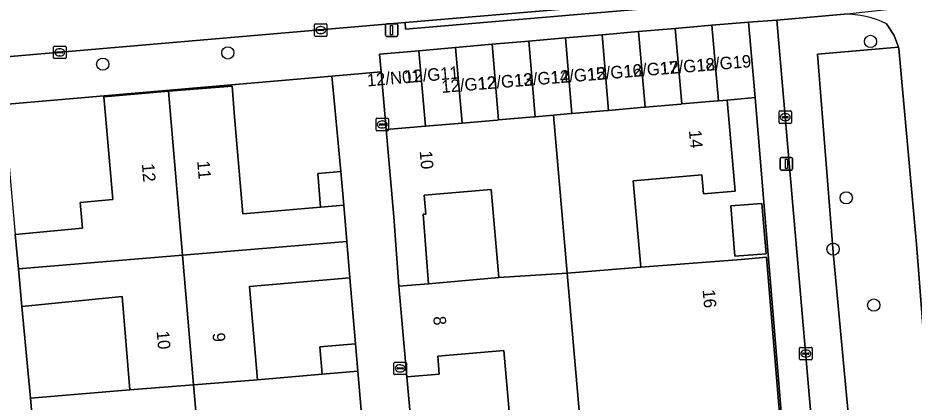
# Model space of a CAD drawing. Extents: x 162989 to 165008, y 383432 to 384338.
# Drawn here: x 164183.1 to 164254.8, y 383896.9 to 383927.6 of the extents above; entities that cross this region are included whole.
import ezdxf

# ---------------------------------------------------------------- set-up
doc = ezdxf.new("R2010")
doc.units = 0
for name, color, linetype in [('IMGEO_Boom', 7, 'Continuous'), ('IMGEO_Erf', 7, 'Continuous'), ('IMGEO_Groenvoorziening', 7, 'Continuous'), ('IMGEO_Kolk', 7, 'Continuous'), ('IMGEO_Lichtmast', 7, 'Continuous'), ('IMGEO_Pand', 7, 'Continuous'), ('IMGEO_Pand_nummerreeks', 7, 'Continuous'), ('IMGEO_Rijbaan_lokaal_open', 7, 'Continuous'), ('IMGEO_Voetpad_open', 7, 'Continuous')]:
    doc.layers.add(name, color=color, linetype=linetype)

msp = doc.modelspace()

# ---------------------------------------------------------------- linework, layer by layer
at = {"layer": 'IMGEO_Boom'}
for centre in [(164251.297, 383925.762), (164199.858, 383924.842), (164189.846, 383923.944), (164249.355, 383913.248), (164248.296, 383909.145), (164251.553, 383904.67)]:
    msp.add_circle(centre, 0.489, dxfattribs=at)
at = {"layer": 'IMGEO_Erf'}
for points in [[(164208.419, 383920.468), (164208.189, 383922.978), (164181.925, 383920.725), (164182.148, 383918.19), (164182.84, 383910.317), (164188.218, 383910.815), (164188.043, 383912.882), (164190.64, 383913.125), (164190.132, 383918.935), (164189.926, 383921.332), (164195.099, 383921.776), (164200.201, 383922.17), (164200.39, 383919.727), (164201.054, 383911.959), (164207.284, 383912.491), (164207.053, 383915.195), (164208.903, 383915.353)], [(164242.059, 383921.267), (164239.834, 383921.071), (164240.467, 383913.787), (164237.922, 383913.566), (164237.789, 383915.093), (164232.298, 383914.617), (164232.899, 383907.694), (164240.93, 383908.327), (164242.965, 383908.497), (164244.049, 383895.674), (164244.647, 383888.608), (164242.65, 383888.434), (164242.664, 383888.277), (164240.188, 383888.062), (164240.052, 383889.628), (164234.517, 383889.147), (164235.133, 383882.045), (164245.234, 383882.921)], [(164220.927, 383913.928), (164215.563, 383913.463), (164215.695, 383911.948), (164215.499, 383911.931), (164215.92, 383906.381), (164221.54, 383906.869)], [(164242.955, 383908.776), (164240.437, 383908.578), (164240.12, 383912.612), (164242.606, 383912.808)], [(164209.63, 383906.843), (164201.59, 383906.156), (164202.227, 383898.699), (164207.411, 383899.142), (164207.225, 383901.317), (164210.069, 383901.56)], [(164184.062, 383897.22), (164192.026, 383897.9), (164191.389, 383905.354), (164183.362, 383904.565)], [(164221.95, 383901.031), (164216.654, 383900.571), (164216.777, 383899.155), (164214.183, 383898.93), (164214.693, 383893.349), (164215.157, 383893.389), (164214.933, 383895.971), (164217.285, 383896.187), (164217.51, 383893.593), (164222.558, 383894.032)]]:
    msp.add_lwpolyline(points, close=True, dxfattribs=at)
at = {"layer": 'IMGEO_Groenvoorziening'}
msp.add_lwpolyline([(164249.181, 383927.933), (164243.79, 383927.457), (164246.796, 383892.89), (164249.783, 383893.171), (164248.303, 383908.902), (164247.039, 383924.732), (164253.524, 383925.305), (164253.176, 383926.236), (164252.578, 383927.164)], dxfattribs=at)
msp.add_lwpolyline([(164254.982, 383909.53), (164253.563, 383925.202), (164253.524, 383925.305), (164247.039, 383924.732), (164248.303, 383908.902), (164249.783, 383893.171), (164255.195, 383893.629), (164255.136, 383894.757), (164256.115, 383894.783)], close=True, dxfattribs=at)
msp.add_arc((164249.321, 383920.665), 7.27, 63.38436, 91.10481, dxfattribs=at)
at = {"layer": 'IMGEO_Kolk'}
for p, q in [((164206.79, 383926.24), (164206.79, 383927.092)), ((164206.865, 383927.166), (164207.717, 383927.166)), ((164207.791, 383927.092), (164207.791, 383926.24)), ((164207.049, 383926.66), (164207.049, 383926.672)), ((164207.487, 383926.623), (164207.089, 383926.623)), ((164207.092, 383926.709), (164207.49, 383926.709)), ((164207.301, 383926.386), (164207.276, 383926.386)), ((164207.278, 383926.946), (164207.303, 383926.946)), ((164207.533, 383926.672), (164207.533, 383926.66)), ((164207.717, 383926.166), (164206.865, 383926.166)), ((164185.907, 383924.46), (164185.907, 383925.312)), ((164185.982, 383925.386), (164186.834, 383925.386)), ((164186.166, 383924.88), (164186.166, 383924.892)), ((164186.604, 383924.843), (164186.206, 383924.843)), ((164186.209, 383924.929), (164186.607, 383924.929)), ((164186.395, 383925.166), (164186.42, 383925.166)), ((164186.65, 383924.892), (164186.65, 383924.88)), ((164186.908, 383925.312), (164186.908, 383924.46)), ((164186.834, 383924.386), (164185.982, 383924.386)), ((164186.418, 383924.606), (164186.393, 383924.606)), ((164243.972, 383919.274), (164243.972, 383920.126)), ((164244.047, 383920.2), (164244.899, 383920.2)), ((164244.46, 383919.98), (164244.485, 383919.98)), ((164244.973, 383920.126), (164244.973, 383919.274)), ((164211.715, 383918.69), (164211.715, 383919.542)), ((164211.79, 383919.616), (164212.642, 383919.616)), ((164211.974, 383919.11), (164211.974, 383919.122)), ((164212.017, 383919.159), (164212.415, 383919.159)), ((164212.203, 383919.396), (164212.228, 383919.396)), ((164212.458, 383919.122), (164212.458, 383919.11)), ((164212.716, 383919.542), (164212.716, 383918.69)), ((164244.899, 383919.2), (164244.047, 383919.2)), ((164244.231, 383919.694), (164244.231, 383919.706)), ((164244.669, 383919.657), (164244.271, 383919.657)), ((164244.274, 383919.743), (164244.672, 383919.743)), ((164244.483, 383919.42), (164244.458, 383919.42)), ((164244.715, 383919.706), (164244.715, 383919.694)), ((164212.642, 383918.616), (164211.79, 383918.616)), ((164212.412, 383919.073), (164212.014, 383919.073)), ((164212.226, 383918.836), (164212.201, 383918.836)), ((164245.616, 383900.363), (164245.616, 383901.215)), ((164245.691, 383901.289), (164246.543, 383901.289)), ((164246.617, 383901.215), (164246.617, 383900.363)), ((164245.875, 383900.783), (164245.875, 383900.795)), ((164246.313, 383900.746), (164245.915, 383900.746)), ((164245.918, 383900.832), (164246.316, 383900.832)), ((164246.127, 383900.509), (164246.102, 383900.509)), ((164246.104, 383901.069), (164246.129, 383901.069)), ((164246.359, 383900.795), (164246.359, 383900.783)), ((164213.151, 383899.181), (164213.151, 383900.033)), ((164213.226, 383900.107), (164214.078, 383900.107)), ((164213.639, 383899.887), (164213.664, 383899.887)), ((164214.152, 383900.033), (164214.152, 383899.181)), ((164246.543, 383900.289), (164245.691, 383900.289)), ((164214.078, 383899.107), (164213.226, 383899.107)), ((164213.41, 383899.601), (164213.41, 383899.613)), ((164213.848, 383899.564), (164213.45, 383899.564)), ((164213.453, 383899.65), (164213.851, 383899.65)), ((164213.662, 383899.327), (164213.637, 383899.327)), ((164213.894, 383899.613), (164213.894, 383899.601))]:
    msp.add_line(p, q, dxfattribs=at)
for points in [[(164206.79, 383926.24), (164206.79, 383927.092)], [(164206.865, 383927.166), (164207.717, 383927.166)], [(164207.791, 383927.092), (164207.791, 383926.24)], [(164207.717, 383926.166), (164206.865, 383926.166)], [(164185.907, 383924.46), (164185.907, 383925.312)], [(164185.982, 383925.386), (164186.834, 383925.386)], [(164186.908, 383925.312), (164186.908, 383924.46)], [(164186.834, 383924.386), (164185.982, 383924.386)], [(164243.972, 383919.274), (164243.972, 383920.126)], [(164244.047, 383920.2), (164244.899, 383920.2)], [(164244.973, 383920.126), (164244.973, 383919.274)], [(164211.715, 383918.69), (164211.715, 383919.542)], [(164211.79, 383919.616), (164212.642, 383919.616)], [(164212.716, 383919.542), (164212.716, 383918.69)], [(164244.899, 383919.2), (164244.047, 383919.2)], [(164212.642, 383918.616), (164211.79, 383918.616)], [(164245.616, 383900.363), (164245.616, 383901.215)], [(164245.691, 383901.289), (164246.543, 383901.289)], [(164246.617, 383901.215), (164246.617, 383900.363)], [(164213.151, 383899.181), (164213.151, 383900.033)], [(164213.226, 383900.107), (164214.078, 383900.107)], [(164214.152, 383900.033), (164214.152, 383899.181)], [(164246.543, 383900.289), (164245.691, 383900.289)], [(164214.078, 383899.107), (164213.226, 383899.107)]]:
    msp.add_lwpolyline(points, dxfattribs=at)
for centre, radius, start, end in [((164206.867, 383927.09), 0.0765, 91.55205, 178.44795), ((164206.867, 383927.09), 0.0765, 91.55205, 178.44795), ((164207.715, 383927.09), 0.0765, 1.55205, 88.44795), ((164207.715, 383927.09), 0.0765, 1.55205, 88.44795), ((164207.089, 383926.669), 0.0403, 85.87752, 175.75265), ((164207.086, 383926.659), 0.0366, 178.93798, 274.71019), ((164207.49, 383926.666), 0.043, 264.86636, 352.45326), ((164207.494, 383926.671), 0.0386, 1.73085, 96.63898), ((164206.867, 383926.242), 0.0765, 181.55205, 268.44795), ((164206.867, 383926.242), 0.0765, 181.55205, 268.44795), ((164207.715, 383926.242), 0.0765, 271.55205, 358.44795), ((164207.715, 383926.242), 0.0765, 271.55205, 358.44795), ((164185.984, 383925.31), 0.0765, 91.55205, 178.44795), ((164185.984, 383925.31), 0.0765, 91.55205, 178.44795), ((164186.206, 383924.889), 0.0403, 85.87752, 175.75265), ((164186.203, 383924.879), 0.0366, 178.93798, 274.71019), ((164186.607, 383924.886), 0.043, 264.86636, 352.45326), ((164186.611, 383924.891), 0.0386, 1.73085, 96.63898), ((164186.832, 383925.31), 0.0765, 1.55205, 88.44795), ((164186.832, 383925.31), 0.0765, 1.55205, 88.44795), ((164185.984, 383924.462), 0.0765, 181.55205, 268.44795), ((164185.984, 383924.462), 0.0765, 181.55205, 268.44795), ((164186.832, 383924.462), 0.0765, 271.55205, 358.44795), ((164186.832, 383924.462), 0.0765, 271.55205, 358.44795), ((164244.049, 383920.124), 0.0765, 91.55205, 178.44795), ((164244.049, 383920.124), 0.0765, 91.55205, 178.44795), ((164244.897, 383920.124), 0.0765, 1.55205, 88.44795), ((164244.897, 383920.124), 0.0765, 1.55205, 88.44795), ((164211.792, 383919.54), 0.0765, 91.55205, 178.44795), ((164211.792, 383919.54), 0.0765, 91.55205, 178.44795), ((164212.014, 383919.119), 0.0403, 85.87752, 175.75265), ((164212.011, 383919.109), 0.0366, 178.93798, 274.71019), ((164212.415, 383919.116), 0.043, 264.86636, 352.45326), ((164212.419, 383919.121), 0.0386, 1.73085, 96.63898), ((164212.64, 383919.54), 0.0765, 1.55205, 88.44795), ((164212.64, 383919.54), 0.0765, 1.55205, 88.44795), ((164244.049, 383919.276), 0.0765, 181.55205, 268.44795), ((164244.049, 383919.276), 0.0765, 181.55205, 268.44795), ((164244.271, 383919.703), 0.0403, 85.87752, 175.75265), ((164244.268, 383919.693), 0.0366, 178.93798, 274.71019), ((164244.672, 383919.7), 0.043, 264.86636, 352.45326), ((164244.676, 383919.705), 0.0386, 1.73085, 96.63898), ((164244.897, 383919.276), 0.0765, 271.55205, 358.44795), ((164244.897, 383919.276), 0.0765, 271.55205, 358.44795), ((164211.792, 383918.692), 0.0765, 181.55205, 268.44795), ((164211.792, 383918.692), 0.0765, 181.55205, 268.44795), ((164212.64, 383918.692), 0.0765, 271.55205, 358.44795), ((164212.64, 383918.692), 0.0765, 271.55205, 358.44795), ((164245.693, 383901.213), 0.0765, 91.55205, 178.44795), ((164245.693, 383901.213), 0.0765, 91.55205, 178.44795), ((164246.541, 383901.213), 0.0765, 1.55205, 88.44795), ((164246.541, 383901.213), 0.0765, 1.55205, 88.44795), ((164245.915, 383900.792), 0.0403, 85.87752, 175.75265), ((164245.912, 383900.782), 0.0366, 178.93798, 274.71019), ((164246.316, 383900.789), 0.043, 264.86636, 352.45326), ((164246.32, 383900.794), 0.0386, 1.73085, 96.63898), ((164213.228, 383900.031), 0.0765, 91.55205, 178.44795), ((164213.228, 383900.031), 0.0765, 91.55205, 178.44795), ((164214.076, 383900.031), 0.0765, 1.55205, 88.44795), ((164214.076, 383900.031), 0.0765, 1.55205, 88.44795), ((164245.693, 383900.365), 0.0765, 181.55205, 268.44795), ((164245.693, 383900.365), 0.0765, 181.55205, 268.44795), ((164246.541, 383900.365), 0.0765, 271.55205, 358.44795), ((164246.541, 383900.365), 0.0765, 271.55205, 358.44795), ((164213.228, 383899.183), 0.0765, 181.55205, 268.44795), ((164213.228, 383899.183), 0.0765, 181.55205, 268.44795), ((164213.45, 383899.61), 0.0403, 85.87752, 175.75265), ((164213.447, 383899.6), 0.0366, 178.93798, 274.71019), ((164213.851, 383899.607), 0.043, 264.86636, 352.45326), ((164213.855, 383899.612), 0.0386, 1.73085, 96.63898), ((164214.076, 383899.183), 0.0765, 271.55205, 358.44795), ((164214.076, 383899.183), 0.0765, 271.55205, 358.44795)]:
    msp.add_arc(centre, radius, start, end, dxfattribs=at)
for centre, major_axis, ratio, start_param, end_param in [((164207.277, 383926.666), (-0.387, 0.002), 0.722429, 4.712389, 7.853982), ((164207.302, 383926.666), (-0.39, 0.002), 0.717154, 1.570796, 4.712389), ((164186.394, 383924.886), (-0.387, 0.002), 0.722429, 4.712389, 7.853982), ((164186.419, 383924.886), (-0.39, 0.002), 0.717154, 1.570796, 4.712389), ((164244.459, 383919.7), (-0.387, 0.002), 0.722429, 4.712389, 7.853982), ((164244.484, 383919.7), (-0.39, 0.002), 0.717154, 1.570796, 4.712389), ((164212.202, 383919.116), (-0.387, 0.002), 0.722429, 4.712389, 7.853982), ((164212.227, 383919.116), (-0.39, 0.002), 0.717154, 1.570796, 4.712389), ((164246.103, 383900.789), (-0.387, 0.002), 0.722429, 4.712389, 7.853982), ((164246.128, 383900.789), (-0.39, 0.002), 0.717154, 1.570796, 4.712389), ((164213.638, 383899.607), (-0.387, 0.002), 0.722429, 4.712389, 7.853982), ((164213.663, 383899.607), (-0.39, 0.002), 0.717154, 1.570796, 4.712389)]:
    msp.add_ellipse(centre, major_axis=major_axis, ratio=ratio, start_param=start_param, end_param=end_param, dxfattribs=at)
at = {"layer": 'IMGEO_Lichtmast'}
for p, q in [((164212.464, 383926.267), (164212.464, 383927.067)), ((164212.464, 383927.067), (164212.464, 383926.267)), ((164212.564, 383927.167), (164213.354, 383927.167)), ((164213.354, 383927.167), (164212.564, 383927.167)), ((164213.454, 383927.067), (164213.454, 383926.267)), ((164213.454, 383926.267), (164213.454, 383927.067)), ((164213.354, 383926.167), (164212.564, 383926.167)), ((164212.564, 383926.167), (164213.354, 383926.167)), ((164244.072, 383915.569), (164244.072, 383916.369)), ((164244.072, 383916.369), (164244.072, 383915.569)), ((164244.172, 383916.469), (164244.962, 383916.469)), ((164244.962, 383916.469), (164244.172, 383916.469)), ((164245.062, 383916.369), (164245.062, 383915.569)), ((164245.062, 383915.569), (164245.062, 383916.369)), ((164244.962, 383915.469), (164244.172, 383915.469)), ((164244.172, 383915.469), (164244.962, 383915.469))]:
    msp.add_line(p, q, dxfattribs=at)
for points in [[(164212.884, 383927.042), (164213.034, 383927.042), (164213.034, 383926.292), (164212.884, 383926.292), (164212.884, 383927.042)], [(164244.492, 383916.344), (164244.642, 383916.344), (164244.642, 383915.594), (164244.492, 383915.594), (164244.492, 383916.344)]]:
    msp.add_lwpolyline(points, dxfattribs=at)
for centre, start, end in [((164212.564, 383927.067), 90, 180), ((164212.564, 383927.067), 90, 180), ((164213.354, 383927.067), 0, 90), ((164213.354, 383927.067), 360, 90), ((164212.564, 383926.267), 180, 270), ((164212.564, 383926.267), 180, 270), ((164213.354, 383926.267), 270, 0), ((164213.354, 383926.267), 270, 0), ((164244.172, 383916.369), 90, 180), ((164244.172, 383916.369), 90, 180), ((164244.962, 383916.369), 0, 90), ((164244.962, 383916.369), 360, 90), ((164244.172, 383915.569), 180, 270), ((164244.172, 383915.569), 180, 270), ((164244.962, 383915.569), 270, 0), ((164244.962, 383915.569), 270, 0)]:
    msp.add_arc(centre, 0.1, start, end, dxfattribs=at)
at = {"layer": 'IMGEO_Pand'}
for points in [[(164235.669, 383926.802), (164236.194, 383920.756), (164239.048, 383921.003), (164239.127, 383921.01), (164238.601, 383927.056)], [(164239.127, 383921.01), (164239.834, 383921.071), (164242.059, 383921.267), (164241.534, 383927.311), (164238.601, 383927.056)], [(164229.804, 383926.292), (164226.871, 383926.037), (164227.396, 383919.993), (164230.232, 383920.239), (164230.329, 383920.247)], [(164229.804, 383926.292), (164230.329, 383920.247), (164233.171, 383920.494), (164233.261, 383920.502), (164232.736, 383926.547)], [(164235.669, 383926.802), (164232.736, 383926.547), (164233.261, 383920.502), (164236.11, 383920.749), (164236.194, 383920.756)], [(164221.006, 383925.528), (164221.531, 383919.484), (164224.355, 383919.729), (164224.464, 383919.738), (164223.939, 383925.783)], [(164223.939, 383925.783), (164224.464, 383919.738), (164225.917, 383919.865), (164227.294, 383919.984), (164227.396, 383919.993), (164226.871, 383926.037)], [(164215.141, 383925.019), (164212.002, 383924.746), (164212.126, 383923.32), (164212.364, 383920.574), (164212.527, 383918.703), (164215.664, 383918.975)], [(164218.074, 383925.273), (164215.141, 383925.019), (164215.664, 383918.975), (164218.598, 383919.23)], [(164221.006, 383925.528), (164218.074, 383925.273), (164218.598, 383919.23), (164221.416, 383919.474), (164221.531, 383919.484)], [(164209.134, 383912.649), (164207.284, 383912.491), (164201.054, 383911.959), (164200.39, 383919.727), (164200.201, 383922.17), (164195.099, 383921.776), (164196.217, 383908.659), (164209.382, 383909.748)], [(164196.217, 383908.659), (164195.099, 383921.776), (164189.926, 383921.332), (164190.132, 383918.935), (164190.64, 383913.125), (164188.043, 383912.882), (164188.218, 383910.815), (164182.84, 383910.317), (164183.089, 383907.573)], [(164239.127, 383921.01), (164239.048, 383921.003), (164236.194, 383920.756), (164236.11, 383920.749), (164233.261, 383920.502), (164233.171, 383920.494), (164230.329, 383920.247), (164230.232, 383920.239), (164227.396, 383919.993), (164227.294, 383919.984), (164225.917, 383919.865), (164227.013, 383907.232), (164232.899, 383907.694), (164232.298, 383914.617), (164237.789, 383915.093), (164237.922, 383913.566), (164240.467, 383913.787), (164239.834, 383921.071)], [(164225.917, 383919.865), (164224.464, 383919.738), (164224.355, 383919.729), (164221.531, 383919.484), (164221.416, 383919.474), (164218.598, 383919.23), (164215.664, 383918.975), (164212.527, 383918.703), (164213.133, 383911.726), (164213.554, 383906.175), (164215.92, 383906.381), (164215.499, 383911.931), (164215.695, 383911.948), (164215.563, 383913.463), (164220.927, 383913.928), (164221.54, 383906.869), (164227.013, 383907.232)], [(164208.903, 383915.353), (164207.053, 383915.195), (164207.284, 383912.491), (164209.134, 383912.649)], [(164242.955, 383908.776), (164242.606, 383912.808), (164240.12, 383912.612), (164240.437, 383908.578)], [(164197.119, 383898.299), (164202.227, 383898.699), (164201.59, 383906.156), (164209.63, 383906.843), (164209.382, 383909.748), (164196.217, 383908.659)], [(164197.119, 383898.299), (164196.217, 383908.659), (164183.089, 383907.573), (164183.362, 383904.565), (164191.389, 383905.354), (164192.026, 383897.9)], [(164244.049, 383895.674), (164242.965, 383908.497), (164240.93, 383908.327), (164232.899, 383907.694), (164227.013, 383907.232), (164228.126, 383894.406)], [(164227.013, 383907.232), (164221.54, 383906.869), (164215.92, 383906.381), (164213.554, 383906.175), (164214.183, 383898.93), (164216.777, 383899.155), (164216.654, 383900.571), (164221.95, 383901.031), (164222.558, 383894.032), (164228.126, 383894.406)], [(164210.069, 383901.56), (164207.225, 383901.317), (164207.411, 383899.142), (164210.255, 383899.385)], [(164202.469, 383895.564), (164210.523, 383896.252), (164210.255, 383899.385), (164207.411, 383899.142), (164202.227, 383898.699), (164197.119, 383898.299), (164198.037, 383887.752), (164203.103, 383888.136)], [(164197.119, 383898.299), (164192.026, 383897.9), (164184.062, 383897.22), (164184.327, 383894.118), (164192.306, 383894.8), (164192.941, 383887.366), (164198.037, 383887.752)]]:
    msp.add_lwpolyline(points, close=True, dxfattribs=at)
at = {"layer": 'IMGEO_Rijbaan_lokaal_open'}
msp.add_lwpolyline([(164122.394, 383919.329), (164147.893, 383921.573), (164178.094, 383924.171), (164214.04, 383927.265), (164241.849, 383929.659), (164251.809, 383930.516)], dxfattribs=at)
at = {"layer": 'IMGEO_Voetpad_open'}
for points in [[(164251.809, 383930.516), (164241.849, 383929.659), (164241.892, 383929.153), (164214.084, 383926.748), (164214.04, 383927.265), (164178.094, 383924.171), (164178.197, 383922.975), (164147.996, 383920.377), (164147.893, 383921.573), (164122.394, 383919.329)], [(164215.141, 383925.019), (164218.074, 383925.273), (164221.006, 383925.528), (164223.939, 383925.783), (164226.871, 383926.037), (164229.804, 383926.292), (164232.736, 383926.547), (164235.669, 383926.802), (164238.601, 383927.056), (164241.534, 383927.311), (164243.79, 383927.457), (164249.181, 383927.933), (164257.159, 383928.821)], [(164252.578, 383927.164), (164253.176, 383926.236), (164253.524, 383925.305), (164253.563, 383925.202), (164254.982, 383909.53), (164256.115, 383894.783), (164256.398, 383891.663), (164257.939, 383876.237), (164258.123, 383871.72), (164262.227, 383871.939)], [(164181.925, 383920.725), (164208.189, 383922.978), (164212.126, 383923.32), (164212.002, 383924.746), (164215.141, 383925.019)], [(164214.693, 383893.349), (164214.183, 383898.93), (164213.554, 383906.175), (164213.133, 383911.726), (164212.527, 383918.703), (164212.364, 383920.574), (164212.126, 383923.32), (164208.189, 383922.978), (164208.419, 383920.468), (164208.903, 383915.353), (164209.134, 383912.649), (164209.382, 383909.748), (164209.63, 383906.843), (164210.069, 383901.56), (164210.255, 383899.385), (164210.523, 383896.252)], [(164249.834, 383857.878), (164247.4, 383857.431), (164244.735, 383857.2), (164239.397, 383856.674), (164233.79, 383856.187), (164228.187, 383855.7), (164222.85, 383855.183), (164220.169, 383854.95), (164218.046, 383854.722), (164214.082, 383854.317), (164200.957, 383853.152), (164187.947, 383851.994), (164187.741, 383854.477), (164187.093, 383862.305), (164186.826, 383865.431), (164186.204, 383873.028), (164185.938, 383876.147), (164185.225, 383883.565), (164184.958, 383886.683), (164184.327, 383894.118), (164184.062, 383897.22), (164183.362, 383904.565), (164183.089, 383907.573), (164182.84, 383910.317)]]:
    msp.add_lwpolyline(points, dxfattribs=at)
for points in [[(164241.849, 383929.659), (164214.04, 383927.265), (164214.084, 383926.748), (164241.892, 383929.153)], [(164256.115, 383894.783), (164255.136, 383894.757), (164255.195, 383893.629), (164249.783, 383893.171), (164246.796, 383892.89), (164243.79, 383927.457), (164241.534, 383927.311), (164242.059, 383921.267), (164245.234, 383882.921), (164245.852, 383875.805), (164245.974, 383873.84), (164246.286, 383870.251), (164247.4, 383857.431), (164249.834, 383857.878), (164246.876, 383891.854), (164249.87, 383892.063), (164255.376, 383892.564), (164255.469, 383891.564), (164256.398, 383891.663)]]:
    msp.add_lwpolyline(points, close=True, dxfattribs=at)
msp.add_arc((164249.321, 383920.665), 7.27, 63.38436, 91.10481, dxfattribs=at)

# ---------------------------------------------------------------- texts
at = {"layer": 'IMGEO_Pand_nummerreeks'}
for s, rotation, p in [('12/G17', 4.76364, (164231.577, 383922.852)), ('12/G18', 4.76364, (164234.496, 383923.095)), ('12/G19', 4.76364, (164237.407, 383923.338)), ('12/N01', 4.97327, (164211.03, 383922.152)), ('12/G11', 4.94951, (164214.011, 383922.412)), ('12/G14', 4.76364, (164222.827, 383922.123)), ('12/G15', 4.76364, (164225.743, 383922.366)), ('12/G16', 4.76364, (164228.66, 383922.609)), ('12/G12', 4.76364, (164216.987, 383921.636)), ('12/G13', 4.76364, (164219.91, 383921.88)), ('14', 274.96465, (164236.753, 383918.643)), ('10', 274.9616, (164215.206, 383916.978)), ('12', 274.89064, (164192.971, 383915.961)), ('11', 274.88712, (164197.401, 383916.183)), ('16', 274.9694, (164237.851, 383905.882)), ('8', 274.9616, (164216.294, 383903.749)), ('10', 274.88449, (164194.156, 383902.571)), ('9', 274.88253, (164198.617, 383902.423))]:
    msp.add_text(s, height=1, rotation=rotation, dxfattribs=at).set_placement(p)

doc.saveas('drawing.dxf')
